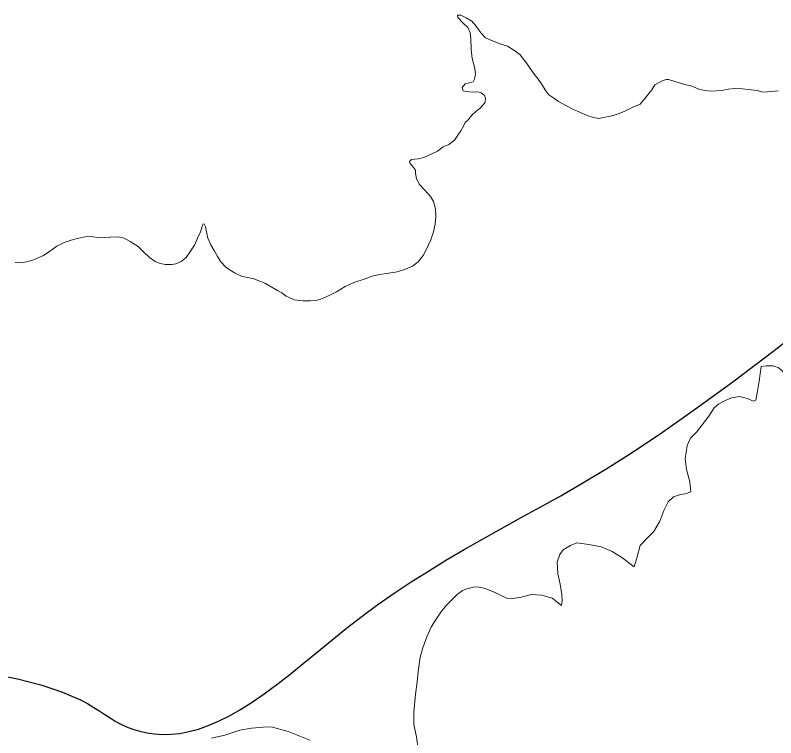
# Model space of a CAD drawing. Extents: x 553962 to 842807, y 8883888 to 9032388.
# Drawn here: x 711910 to 712772, y 8959380 to 8960199 of the extents above; entities that cross this region are included whole.
import ezdxf

# ---------------------------------------------------------------- set-up
doc = ezdxf.new("R2010")
doc.units = 0
doc.header["$LTSCALE"] = 160
doc.layers.add('21', color=7, linetype='Continuous', lineweight=25)
doc.layers.add('8', color=7, linetype='Continuous', lineweight=13)

msp = doc.modelspace()

# ---------------------------------------------------------------- linework, layer by layer
at = {"layer": '21'}
for points in [[(712418.8, 8959592.9), (712439.7, 8959604.9), (712461.1, 8959616.8), (712482.9, 8959628.9), (712505.2, 8959641.1), (712528.5, 8959654.1), (712553.4, 8959668.5), (712580.5, 8959684.9), (712610.5, 8959704), (712643.9, 8959726.3), (712681.3, 8959752.6), (712723.4, 8959783.3), (712770.3, 8959818.9), (712820.9, 8959858.5)], [(711951.6, 8959435.5), (711963.6, 8959431.2), (711974.3, 8959426.9), (711983.8, 8959422.6), (711992, 8959418.3), (711999.2, 8959414), (712005.7, 8959409.9), (712011.7, 8959405.9), (712017.6, 8959402.1), (712023.4, 8959398.5), (712029.6, 8959395.1), (712036.2, 8959392), (712043.4, 8959389.2), (712051.1, 8959386.9), (712059.2, 8959385.1), (712067.8, 8959383.9), (712076.9, 8959383.3), (712086.5, 8959383.5), (712096.4, 8959384.6), (712106.8, 8959386.6), (712117.6, 8959389.5), (712128.8, 8959393.5), (712140.5, 8959398.4), (712152.7, 8959404.5), (712165.3, 8959411.6), (712178.5, 8959419.9), (712192.2, 8959429.3), (712206.4, 8959439.9), (712221.2, 8959451.5), (712236.5, 8959463.8), (712252.4, 8959476.8), (712268.8, 8959490.2), (712285.7, 8959503.7), (712303.2, 8959517.3), (712321.2, 8959530.6), (712339.7, 8959543.6), (712358.7, 8959556.3), (712378.3, 8959568.7), (712398.3, 8959580.8), (712418.8, 8959592.9)], [(711899.3, 8959449), (711912.4, 8959446.3), (711925.7, 8959443.2), (711938.9, 8959439.5), (711951.6, 8959435.5)]]:
    msp.add_lwpolyline(points, dxfattribs=at)
at = {"layer": '8'}
for points in [[(712442, 8960107.8), (712438.3, 8960111.1), (712434.3, 8960112), (712428.5, 8960111.8), (712421.3, 8960112.3), (712417.7, 8960113.4), (712416.8, 8960117.1), (712420.2, 8960121.1), (712423.3, 8960122.1), (712429.3, 8960123.3), (712430.8, 8960126.3), (712431.8, 8960132.2), (712430.9, 8960138.6), (712427.9, 8960149.8), (712426.8, 8960160.1), (712426.6, 8960172.6), (712425.6, 8960178.9), (712422.9, 8960184.9), (712418.3, 8960189.5), (712411.7, 8960196.5), (712411.2, 8960198.9), (712415.2, 8960199), (712421.1, 8960195.9), (712427.5, 8960192.2), (712432.7, 8960186.5), (712437.9, 8960178.9), (712443, 8960173.4), (712446.6, 8960171.7), (712460.5, 8960166.2), (712468, 8960164), (712475.3, 8960159.4), (712482.1, 8960154.3), (712486.7, 8960148.9), (712490.8, 8960143), (712493.6, 8960138.4), (712497.6, 8960133.4), (712505.1, 8960123.5)], [(712505.1, 8960123.5), (712511.4, 8960113.1), (712514.9, 8960108.7), (712520.4, 8960105.1), (712525.8, 8960101.1), (712535, 8960096.1), (712543.6, 8960091.5), (712547.3, 8960090.2), (712558.3, 8960085.1), (712565.4, 8960082.9), (712571.7, 8960081.7), (712586.2, 8960085), (712592.6, 8960086.7), (712601, 8960090.1), (712610.1, 8960094.6), (712618.3, 8960098.3), (712623.8, 8960104.7), (712631.5, 8960114.3), (712635.2, 8960120.2), (712642.5, 8960124.3), (712648, 8960126.1), (712650.7, 8960126.1), (712663.9, 8960122.1), (712670.3, 8960120.2), (712675.8, 8960118.8), (712680.7, 8960117), (712684.9, 8960115.1), (712691.7, 8960113.8), (712698.1, 8960112.9), (712705.1, 8960113.2), (712711.2, 8960113.8), (712718.2, 8960115.1), (712725.5, 8960115.7), (712734.3, 8960115.4), (712740.9, 8960114.8), (712750.9, 8960113.8), (712757.5, 8960111.8)], [(712158.6, 8959906.9), (712166.3, 8959902.9), (712173.2, 8959901.5), (712180.6, 8959900.2), (712187.3, 8959897.4), (712193.1, 8959895.3), (712200.1, 8959891), (712207.4, 8959886.9), (712212.4, 8959884.1), (712217, 8959880.5), (712220.6, 8959878.8), (712226.1, 8959876.4), (712236.1, 8959875.1), (712244.7, 8959875.1), (712251.1, 8959875.5), (712258.4, 8959877.8), (712266.6, 8959881.5), (712274.3, 8959885.2), (712284, 8959891.5), (712293.7, 8959895.8), (712306.7, 8959900.2), (712314.7, 8959903.1), (712322.9, 8959905), (712333.4, 8959906.3), (712343.1, 8959907.9), (712352.5, 8959910.9), (712360.5, 8959914.3), (712366.8, 8959919.2), (712372.3, 8959926.5), (712376, 8959932.9), (712381.2, 8959944.1), (712384.1, 8959953.5), (712385.9, 8959962.1), (712386.7, 8959970.9), (712386.5, 8959979), (712384.2, 8959987.7), (712380.6, 8959993.5), (712374.2, 8960000.7), (712368.2, 8960007.2), (712364.8, 8960013.4), (712363.9, 8960019.7), (712363.6, 8960023.2), (712360.5, 8960027.8), (712357.8, 8960031), (712356.8, 8960033.2), (712359.3, 8960035.2), (712366.6, 8960036.1), (712373.2, 8960037.8), (712381.5, 8960041.4), (712388.7, 8960045), (712395.1, 8960049.6), (712401.5, 8960052.4), (712407.9, 8960057.3), (712411.9, 8960062.8), (712415.2, 8960067.8), (712418.6, 8960074), (712420.1, 8960077.4), (712423.4, 8960080.5), (712427.8, 8960085.6), (712432.4, 8960090.2), (712436.6, 8960093.3), (712440.6, 8960097.5), (712442.9, 8960100.2), (712443.1, 8960105), (712442, 8960107.8)], [(712757.5, 8960111.8), (712762.7, 8960112.1), (712767.3, 8960112.4), (712771.3, 8960112.9), (712774.8, 8960113.4)], [(711957.2, 8959937), (711965.5, 8959941.2), (711973.2, 8959943.9), (711981.9, 8959946.1), (711989.1, 8959947.6), (711996.2, 8959948.2), (712005.6, 8959946.7), (712017.6, 8959947.3), (712026.2, 8959947.7), (712033.4, 8959946.1), (712040.2, 8959942.5), (712049.3, 8959936.6), (712055.2, 8959930.6), (712062.1, 8959924.3), (712068.5, 8959919.8), (712073, 8959917.9), (712080.1, 8959916.2), (712087.5, 8959916.1), (712092.1, 8959917), (712098.1, 8959919.8), (712103.6, 8959924.3), (712108, 8959930.2), (712113.1, 8959938.4), (712116.7, 8959946.1), (712119.9, 8959953.4), (712122.3, 8959961), (712122.9, 8959962.5), (712124.2, 8959961.9), (712125.8, 8959958.9), (712127.2, 8959951.6), (712128.5, 8959946.1), (712131.8, 8959938.5), (712135.5, 8959932.1), (712139.1, 8959925.2), (712143.2, 8959919.3), (712149, 8959912.9), (712158.6, 8959906.9)], [(711909.4, 8959918.8), (711915.5, 8959918.1), (711923.1, 8959919.3), (711930.8, 8959921.5), (711942.2, 8959926.6), (711950.5, 8959932.1), (711957.2, 8959937)], [(712755.7, 8959800.6), (712753.4, 8959783.8), (712751.5, 8959772.5), (712749.5, 8959762.5), (712746.6, 8959761.3), (712740, 8959764.3), (712731.2, 8959766.5), (712721.9, 8959764.9), (712712.5, 8959761), (712707.3, 8959758), (712702.4, 8959753.6), (712696.3, 8959744.3), (712688.9, 8959734.4), (712682.6, 8959726.7), (712675.5, 8959719.3), (712671.6, 8959711.1), (712669.4, 8959695.8), (712670.8, 8959683.7), (712674.8, 8959669.8), (712675.8, 8959658.5), (712670.9, 8959656.6), (712663, 8959655.2), (712656.1, 8959652.8), (712650.3, 8959647.3), (712645.4, 8959637.4), (712640.7, 8959625.1), (712633.9, 8959613.5), (712625.6, 8959605.3), (712621.2, 8959600.4), (712618.5, 8959597.6), (712614.9, 8959584.7), (712611.8, 8959573.4), (712597.6, 8959583.9), (712586.7, 8959590.8), (712574.3, 8959596.2), (712560.3, 8959598.7), (712546.7, 8959600.7), (712539.5, 8959597.8), (712531, 8959592.6), (712527.2, 8959587.3), (712524.4, 8959578.6), (712525.2, 8959565.9), (712527.7, 8959553.6), (712529.6, 8959542.1), (712530.2, 8959535), (712529.1, 8959529.6), (712518.6, 8959538), (712507.1, 8959541.3), (712495.2, 8959542.2), (712481.9, 8959538.8), (712473.3, 8959537.4), (712466.8, 8959538), (712455, 8959544), (712442.6, 8959548.9), (712434.6, 8959550.6), (712429.4, 8959550.3), (712422, 8959548.4), (712417.1, 8959546.7), (712410.8, 8959542.1), (712398.8, 8959529.9), (712392.5, 8959522.2), (712387, 8959514.2), (712382, 8959505.7), (712376.5, 8959493.9), (712372.2, 8959481.6)], [(712786.9, 8959788.8), (712785.6, 8959789.9), (712784.2, 8959791.1), (712782.9, 8959792.3), (712781.5, 8959793.7), (712780.1, 8959795.1), (712778.6, 8959796.5), (712776.8, 8959798), (712774.8, 8959799.3), (712772.4, 8959800.4), (712769.4, 8959801.2), (712765.7, 8959801.5), (712761.2, 8959801.4), (712755.7, 8959800.6)], [(712372.2, 8959481.6), (712369.1, 8959470.9), (712366.9, 8959454.7), (712365.6, 8959442.7), (712363.9, 8959429.2), (712362, 8959408.7), (712362, 8959394.7), (712365, 8959380.7), (712366.9, 8959366.2)], [(712243.8, 8959376.8), (712219.4, 8959386.7), (712200, 8959392), (712190.9, 8959391.7), (712177.8, 8959390.3), (712164.6, 8959388.1), (712147.6, 8959382.4), (712132.5, 8959379.3)]]:
    msp.add_lwpolyline(points, dxfattribs=at)

doc.saveas('drawing.dxf')
